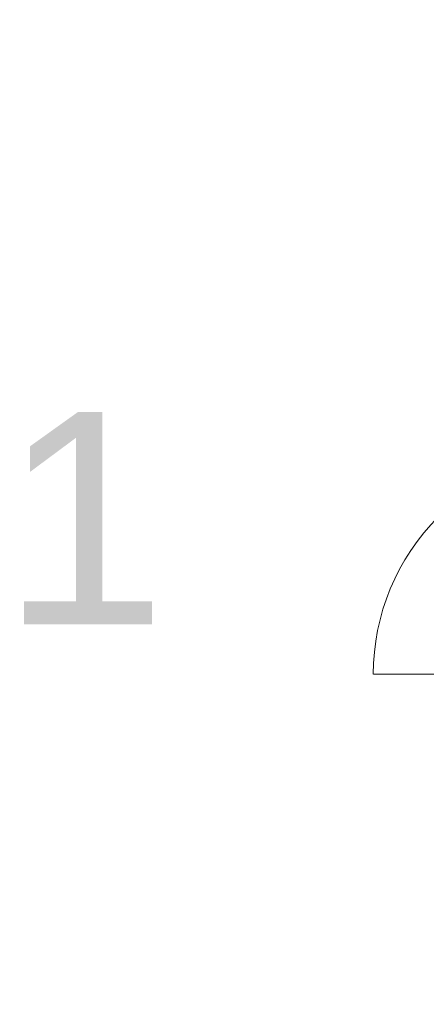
# Model space of a CAD drawing. Header units: inches. Extents: x 15 to 546804, y -66 to 267312.
# Tile 270 of 478: x 404208 to 405774, y 141915 to 145709. Entities that reach past the tile are written whole.
import ezdxf

# ---------------------------------------------------------------- set-up
doc = ezdxf.new("R2010")
doc.units = ezdxf.units.IN
doc.header["$MEASUREMENT"] = 0
doc.layers.add('Binnenwanden', color=2, linetype='Continuous')
doc.styles.add('style1', font='arial.ttf', dxfattribs={"height": 250})

msp = doc.modelspace()

# ---------------------------------------------------------------- linework, layer by layer
at = {"color": 7, "lineweight": 20}
msp.add_line((406429.1, 143187.1, 300), (405570.1, 143187.1, 300), dxfattribs=at)
for centre in [(406429.1, 143187.1, 300), (406429.1, 143187.1)]:
    msp.add_ellipse(centre, major_axis=(859.5, 0), ratio=0.999391, start_param=1.570796, end_param=3.141593, dxfattribs=at)
for points, invisible_edges in [([(414067.1, 156655.7, 300), (401067.1, 139805.7, 300), (401067.1, 156655.7, 300)], 1), ([(401067.1, 139805.7, 300), (414067.1, 156655.7, 300), (404282.1, 139805.7, 300)], 3), ([(406469.1, 142798.7, 300), (404282.1, 139805.7, 300), (406469.1, 142855.7, 300)], 3), ([(404282.1, 139805.7, 300), (406469.1, 142798.7, 300), (406519.1, 139805.7, 300)], 3)]:
    msp.add_3dface(points, dxfattribs=dict(at, invisible_edges=invisible_edges))

# ---------------------------------------------------------------- texts
at = {"layer": 'Binnenwanden', "color": 7, "linetype": 'Continuous', "style": 'style1'}
msp.add_text('0.01', height=819, dxfattribs=at).set_placement((402546.3, 143378.6))

doc.saveas('drawing.dxf')
